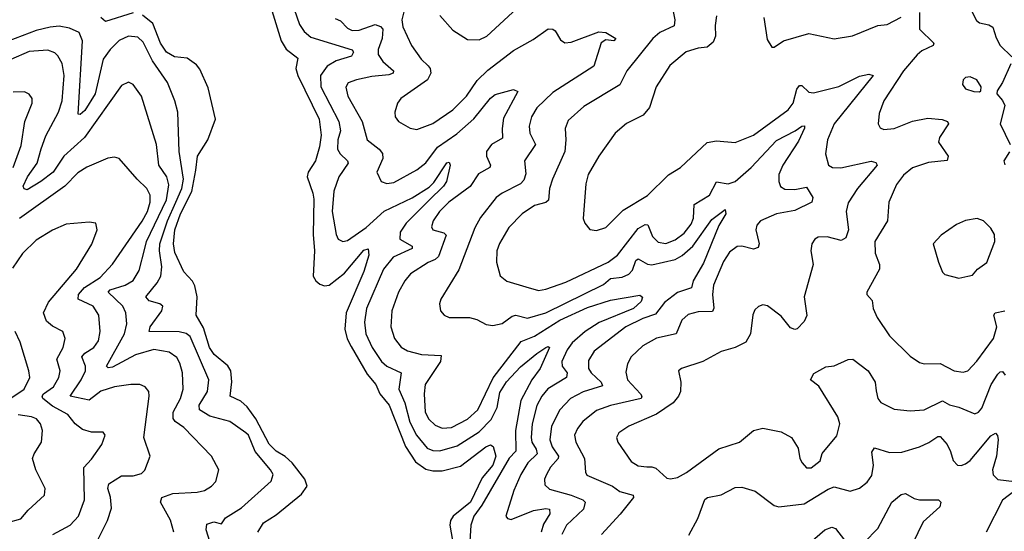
# Model space of a CAD drawing. Extents: x 1550320 to 1685906, y 509093 to 640511.
# Tile 359 of 532: x 1628723 to 1632993, y 590779 to 592996. Entities that reach past the tile are written whole.
import ezdxf

# ---------------------------------------------------------------- set-up
doc = ezdxf.new("R2010")
doc.units = 0

msp = doc.modelspace()

# ---------------------------------------------------------------- linework, layer by layer
at = {"layer": '0CON20XD'}
for points in [[(1632820, 593095), (1632872.1, 592992.1), (1632885, 592982.5), (1632925, 592974.2), (1632943.2, 592963.2), (1632957.2, 592917.2), (1632974.4, 592885), (1633025.6, 592835.6)], [(1629902.5, 593075), (1629936, 592976), (1629956.2, 592945), (1629985, 592920), (1630165, 592865.9), (1630170.8, 592855), (1630161.4, 592838.6), (1630095, 592818.1), (1630055.9, 592794.1), (1630027.6, 592755), (1630028.9, 592705), (1630107, 592555), (1630113.7, 592515), (1630102.1, 592475), (1630101.7, 592435), (1630113.5, 592415), (1630144.5, 592385), (1630147.1, 592375), (1630106.8, 592315), (1630085, 592252.5), (1630078.8, 592165), (1630095.5, 592065.5), (1630104.6, 592044.6), (1630125, 592034.4), (1630145, 592039.6), (1630225, 592095.3), (1630304, 592166), (1630425.2, 592224.8), (1630499.1, 592270.9), (1630519.6, 592290.4), (1630575, 592376.5), (1630585, 592378), (1630590, 592365), (1630574.1, 592295), (1630561.4, 592275), (1630497.7, 592212.3), (1630399.5, 592115), (1630373.7, 592075), (1630371.3, 592045), (1630425.6, 592015), (1630425.6, 592005), (1630343.1, 591966.9), (1630301.1, 591915), (1630226.7, 591745), (1630218.3, 591685), (1630224.3, 591635), (1630251.2, 591575), (1630291.6, 591515), (1630315, 591494.8), (1630377.1, 591465), (1630367.5, 591395), (1630393.3, 591335), (1630415, 591252.5), (1630443.5, 591195), (1630489.8, 591139.8), (1630515, 591129.5), (1630545, 591127.5), (1630620.2, 591149.8), (1630715, 591210.4), (1630767.2, 591262.8), (1630793.9, 591315), (1630805, 591381.1), (1630833.6, 591426.4), (1630895, 591491.6), (1630965, 591549.7), (1631005, 591576), (1631015, 591580), (1631020, 591575), (1630979.7, 591485), (1630944.6, 591435.4), (1630895.9, 591345), (1630873, 591215), (1630874.4, 591125.6), (1630845, 591095.3), (1630727.6, 590892.4), (1630692.5, 590845), (1630679.2, 590805), (1630674.8, 590735)], [(1630544.7, 593014.7), (1630601.1, 592951.1), (1630665, 592910.6), (1630715, 592908.9), (1630748.6, 592925), (1630898.1, 593061.9)], [(1631548.5, 593075), (1631564.4, 592995), (1631560.7, 592969.3), (1631498.8, 592941.2), (1631468.1, 592915), (1631356.2, 592775), (1631326.3, 592713.6), (1631169.9, 592620.1), (1631101.4, 592558.6), (1631088.9, 592525), (1631092.1, 592475), (1631086.8, 592425), (1631033.4, 592305), (1631021.3, 592265), (1631016.2, 592213.8), (1631005, 592203.9), (1630955, 592190.7), (1630901.8, 592155), (1630843.8, 592095), (1630803.1, 592026.9), (1630792.3, 591995), (1630790.4, 591945), (1630806.2, 591886.2), (1630835, 591862.7), (1630918.7, 591838.7), (1630972.7, 591822.7), (1631005, 591828.2), (1631091.5, 591858.5), (1631275, 591945.3), (1631315.9, 591975), (1631405, 592091.1), (1631435, 592107.9), (1631446.6, 592106.6), (1631466.7, 592056.7), (1631492.2, 592032.2), (1631525, 592026), (1631565, 592041.8), (1631605, 592071.6), (1631635, 592109.5), (1631645.3, 592135.3), (1631647.3, 592195), (1631714.3, 592235.7), (1631745, 592293.3), (1631795, 592284.1), (1631825, 592295.2), (1631894.7, 592355), (1632005, 592473.1), (1632085.9, 592514.1), (1632115, 592535.4), (1632126.3, 592536.3), (1632126.3, 592526.3), (1632100.9, 592469.1), (1632032, 592365), (1632015.4, 592325), (1632014.7, 592294.7), (1632022.6, 592272.6), (1632041.6, 592261.6), (1632085, 592259.7), (1632135, 592270), (1632163.1, 592225), (1632157.5, 592205), (1632085, 592169), (1632005, 592155.2), (1631935.6, 592125), (1631919.5, 592105), (1631915.4, 592085), (1631930, 592025), (1631925, 592009.2), (1631905, 592001.8), (1631855, 592014.6), (1631835, 592013.5), (1631801.8, 591988.2), (1631775, 591948.1), (1631731.6, 591845), (1631727.9, 591805), (1631733.5, 591746.5), (1631728, 591732), (1631665, 591730.6), (1631622, 591718), (1631595, 591694.4), (1631569.4, 591635), (1631485, 591615.3), (1631425, 591582.3), (1631375.4, 591535), (1631358.9, 591505), (1631350.9, 591469.1), (1631359.4, 591435), (1631415.3, 591375), (1631421.5, 591365), (1631417.5, 591355), (1631285.6, 591324.4), (1631225, 591302.2), (1631164.6, 591255), (1631142.3, 591225), (1631129.7, 591195), (1631134.7, 591165), (1631172.6, 591095), (1631176.7, 591035), (1631182.4, 591022.4), (1631293.8, 590973.9), (1631325, 590951.1), (1631384, 590935), (1631384.2, 590925), (1631327.2, 590852.8), (1631245.5, 590765)], [(1629215, 593025.7), (1629095, 592987.8), (1629075.7, 593005)], [(1629755.7, 590775), (1629781.1, 590815), (1629835, 590850.7), (1629945, 590939.4), (1629969.2, 590975), (1629960, 591005), (1629905.4, 591075.4), (1629875, 591102.3), (1629835, 591125.8), (1629805, 591156.6), (1629746.5, 591266.5), (1629708.9, 591318.9), (1629682.8, 591342.8), (1629636.4, 591365), (1629642.8, 591427.2), (1629638.8, 591475), (1629626.2, 591496.2), (1629566.9, 591545), (1629546, 591575), (1629520.3, 591660.3), (1629488.9, 591715), (1629492.3, 591795), (1629482.7, 591842.7), (1629472.8, 591862.8), (1629435, 591902.9), (1629396.5, 591986.5), (1629390.5, 592025), (1629396, 592085), (1629420.2, 592155), (1629469, 592251), (1629486.6, 592343.4), (1629494.7, 592405), (1629538.4, 592475), (1629572.1, 592565), (1629541.2, 592701.2), (1629505, 592781.5), (1629490, 592800), (1629449.1, 592829.1), (1629394.6, 592835.4), (1629360, 592855), (1629333.8, 592895), (1629300.1, 592980.1), (1629256.3, 593016.3)], [(1629816, 593036), (1629856.7, 592905), (1629878.6, 592868.6), (1629929.8, 592829.8), (1629921.2, 592785), (1629928.8, 592755), (1630021.4, 592565), (1630030.7, 592495), (1630023.5, 592445), (1630006.2, 592385), (1629974, 592336), (1629969.8, 592315), (1629994.8, 592245), (1629998.1, 592218.1), (1629996.2, 592065), (1630001.5, 591995), (1629996, 591885), (1630007.1, 591865), (1630025, 591849.6), (1630045, 591842.3), (1630065, 591846), (1630131.7, 591898.3), (1630215, 591997.3), (1630235, 592003.3), (1630236.9, 591975), (1630215.8, 591905), (1630138.3, 591725), (1630132.9, 591655), (1630142.9, 591612.9), (1630159.9, 591579.9), (1630230.3, 591460.3), (1630266.9, 591415), (1630285.2, 591375), (1630325, 591325.8), (1630396.7, 591146.7), (1630440.1, 591080.1), (1630485, 591048.1), (1630515, 591040.6), (1630555, 591040.2), (1630635, 591060.9), (1630745, 591145.5), (1630765, 591154), (1630776.7, 591146.7), (1630787.4, 591105), (1630775, 591065.4), (1630728.9, 591011.1), (1630677.8, 590905), (1630603.4, 590845), (1630591, 590825), (1630588.1, 590805), (1630605.4, 590705.4)], [(1630091, 593001), (1630115, 592990.8), (1630145, 592959.1), (1630165, 592950), (1630195, 592950.8), (1630265, 592974.8), (1630287.4, 592967.4), (1630298.3, 592955), (1630295.2, 592915), (1630277.4, 592867.4), (1630277.5, 592845), (1630297.8, 592815), (1630343.6, 592775), (1630342.5, 592765), (1630323.5, 592756.5), (1630249.8, 592750.2), (1630184.3, 592735.7), (1630148.1, 592721.9), (1630136.9, 592703.1), (1630146, 592665), (1630208.2, 592555), (1630230.4, 592475), (1630281.8, 592435), (1630296.6, 592416.6), (1630297.2, 592395), (1630272.5, 592335), (1630291.2, 592295), (1630315, 592286.9), (1630345, 592290.9), (1630445, 592345.3), (1630484.4, 592375.6), (1630535.6, 592444.4), (1630618.4, 592501.6), (1630693.2, 592566.8)], [(1630392, 593042), (1630379.6, 592995), (1630385.3, 592965), (1630422.2, 592885), (1630464.7, 592824.7), (1630495, 592796.7), (1630503.5, 592785), (1630506.2, 592765), (1630490.9, 592735), (1630375.8, 592655), (1630361.4, 592635), (1630350, 592595), (1630351.1, 592575), (1630365.7, 592555), (1630415.9, 592525.9), (1630445, 592519.6), (1630515, 592545.9), (1630600.8, 592605), (1630660, 592665), (1630706.7, 592733.3), (1630752.6, 592777.4), (1630865, 592862.1), (1630949.9, 592910.1), (1631015, 592956.9), (1631035, 592955.6), (1631045, 592948.1), (1631068.9, 592908.9), (1631086.4, 592896.4), (1631115, 592898.5), (1631235, 592943.5), (1631265, 592940.3), (1631308, 592915), (1631300, 592905), (1631265, 592908.2), (1631244.2, 592895.8), (1631212.3, 592795)], [(1631745, 593012.5), (1631738.7, 592971.3), (1631740.6, 592925), (1631731, 592899), (1631705, 592877.2), (1631665, 592872.5), (1631613.8, 592856.2), (1631542.9, 592797.1), (1631483.3, 592705), (1631454, 592616), (1631427.4, 592582.6), (1631355, 592546.5), (1631305, 592504.4), (1631234.6, 592405), (1631188.5, 592325), (1631178.5, 592285), (1631167.1, 592135), (1631174.3, 592114.3), (1631195, 592086.7), (1631225, 592081.9), (1631265, 592095.6), (1631339.4, 592170.6), (1631445, 592233.6), (1631536.1, 592323.9), (1631588.6, 592355), (1631705, 592464.4), (1631745, 592470.7), (1631825.4, 592464.6), (1631905, 592496.1), (1632055.4, 592605), (1632076.7, 592635), (1632093.3, 592695), (1632105, 592711.1), (1632115, 592711.5), (1632145, 592682.8), (1632165, 592679.7), (1632275, 592706.6), (1632365, 592751.7), (1632405, 592760), (1632424, 592755), (1632254.6, 592545), (1632226.2, 592475), (1632216.7, 592415), (1632230.8, 592365), (1632247.5, 592355), (1632284.6, 592354.6), (1632415, 592383.1), (1632435, 592377.1), (1632440.8, 592365), (1632356.8, 592265), (1632315, 592202), (1632306.9, 592165), (1632316.6, 592085), (1632305, 592051.1), (1632285, 592039.4), (1632225, 592055.6), (1632185.9, 592054.1), (1632171.2, 592045), (1632158, 592025), (1632153.1, 591995), (1632163.3, 591935), (1632125.5, 591795.5), (1632136.4, 591713.6), (1632125, 591688.8), (1632095, 591656.7), (1632085, 591653.3), (1632065, 591660), (1632025, 591710.8), (1631965.7, 591755.7), (1631945, 591760), (1631926.4, 591753.6), (1631911.7, 591738.3), (1631902.7, 591717.3), (1631891.9, 591635), (1631871.8, 591598.2), (1631825, 591575.5), (1631765, 591558.2), (1631685.3, 591514.7), (1631592.5, 591485), (1631580, 591475), (1631590.6, 591425), (1631588.2, 591385), (1631580.5, 591365), (1631556.4, 591335), (1631485, 591286.5), (1631364.2, 591235), (1631320.8, 591205), (1631310.8, 591185), (1631317.5, 591165), (1631375, 591082), (1631405, 591061.9), (1631442.4, 591057.6), (1631465, 591058.5), (1631481.9, 591051.9), (1631529.1, 591009.1), (1631545.6, 591005.6), (1631575, 591012.1), (1631615, 591033.2), (1631755, 591135.6), (1631845, 591165.8), (1631904.7, 591215.3), (1631945, 591226.2), (1632025, 591210.6), (1632070, 591185), (1632098.8, 591138.8), (1632105.8, 591095), (1632116, 591075), (1632134.4, 591054.4), (1632155, 591054.3), (1632195, 591083.8), (1632203.4, 591116.6), (1632267.1, 591192.9), (1632279.4, 591245), (1632270.6, 591275), (1632188.3, 591408.3), (1632152.5, 591435), (1632167, 591463), (1632218.3, 591491.7), (1632255, 591495.8), (1632315, 591523.6), (1632335.4, 591525.4), (1632401.9, 591475), (1632433.3, 591425), (1632436.9, 591386.9), (1632444.5, 591355), (1632456.7, 591336.7), (1632515, 591307.7), (1632585, 591300.4), (1632645, 591304.6), (1632725, 591343.8), (1632755, 591326.9), (1632795, 591317.3), (1632865, 591288.1), (1632880.8, 591295), (1632895, 591311.9), (1632935.2, 591414.8), (1632965, 591460), (1632975, 591470.6), (1632985, 591471.9), (1632997.1, 591455)], [(1631950, 593005), (1631965, 592910), (1631985, 592877.5), (1631995, 592877.5), (1632035.9, 592904.1), (1632145, 592935.8), (1632255, 592912.9), (1632335, 592925.8), (1632445, 592970.8), (1632485, 592975.7), (1632545, 593007.3)], [(1632625, 593027.5), (1632625.5, 592955), (1632686.7, 592895), (1632685, 592884.4), (1632635, 592860.7), (1632615, 592844.6), (1632555, 592774.4), (1632470.9, 592645), (1632449.7, 592589.7), (1632445.8, 592545), (1632455, 592528), (1632470.9, 592520.9), (1632515, 592524.7), (1632595, 592557.1), (1632660.9, 592569.1), (1632723.3, 592563.3), (1632746.2, 592555), (1632750.8, 592545), (1632711.5, 592485), (1632706.9, 592465), (1632750, 592405), (1632745, 592386), (1632663.4, 592376.6), (1632595, 592353.5), (1632555, 592322.2), (1632525, 592282), (1632491.8, 592205), (1632485.9, 592124.1), (1632430.9, 592035), (1632432.7, 591985), (1632451.5, 591935), (1632452.1, 591915), (1632396, 591815), (1632396.2, 591805), (1632419.1, 591779.1), (1632424.6, 591744.6), (1632441.9, 591705), (1632495.3, 591625.3), (1632585, 591538.1), (1632625, 591510), (1632645.9, 591504.1), (1632715, 591506.2), (1632775, 591473.8), (1632815, 591469.1), (1632834, 591475), (1632873.7, 591516.4), (1632946, 591615), (1632959.7, 591665), (1632947.7, 591715), (1632953.8, 591726.2), (1632995, 591733.9)], [(1629547.3, 590735), (1629531.8, 590785), (1629535, 590809.2), (1629565, 590820), (1629598.8, 590811.2), (1629615, 590836.5), (1629685, 590881.2), (1629813.8, 590996.2), (1629822.5, 591025), (1629811.5, 591045), (1629744.7, 591125), (1629715.3, 591195), (1629704.4, 591205), (1629634.4, 591255), (1629547.8, 591277.8), (1629502.5, 591305), (1629501.4, 591325), (1629537.3, 591385), (1629543.3, 591435), (1629462.8, 591622.8), (1629445, 591635.9), (1629415, 591642.8), (1629284.4, 591645), (1629288.4, 591665), (1629340, 591735), (1629344.3, 591754.3), (1629331.2, 591765), (1629285, 591778.2), (1629269.6, 591795), (1629320, 591855), (1629335.7, 591885), (1629339.4, 591925), (1629329.7, 591995), (1629331.6, 592025), (1629364.5, 592125), (1629400.1, 592205), (1629425.6, 592265), (1629433.2, 592305), (1629414.8, 592425), (1629409.6, 592595), (1629396.5, 592645), (1629363.5, 592723.5), (1629298.5, 592818.5), (1629259.1, 592899.1), (1629235, 592920.7), (1629195, 592925.3), (1629155, 592906), (1629115, 592867.1), (1629085.2, 592824.8), (1629050.7, 592675), (1629005, 592602.2), (1628985, 592586), (1628976.7, 592586.7), (1628995.2, 592905.2), (1628980.5, 592940.5), (1628938.8, 592958.8), (1628895, 592967.7), (1628855, 592964.1), (1628795, 592949.6), (1628673.7, 592903.7)], [(1629390.9, 590775), (1629376.9, 590826.9), (1629334.4, 590905), (1629339.4, 590925), (1629387.1, 590942.9), (1629492.3, 590947.7), (1629524.1, 590955.9), (1629555.3, 590974.7), (1629574.3, 590995), (1629587.1, 591045), (1629554.3, 591105), (1629435, 591228.5), (1629397.5, 591255), (1629388.2, 591268.2), (1629388.4, 591295), (1629420.9, 591355), (1629431.6, 591395), (1629428.8, 591465), (1629417.9, 591507.9), (1629405, 591532.2), (1629372, 591555), (1629305, 591566.3), (1629225, 591543.5), (1629125, 591490.6), (1629106.8, 591486.8), (1629100, 591495), (1629177, 591635), (1629188.3, 591678.3), (1629183.5, 591725), (1629170, 591755), (1629107.1, 591815), (1629114.9, 591825.1), (1629180, 591845), (1629215, 591866.2), (1629241.1, 591908.9), (1629266, 592004), (1629272.8, 592035), (1629359.2, 592215), (1629370.5, 592280.5), (1629361.4, 592315), (1629327.1, 592365), (1629316.7, 592455), (1629250.8, 592665), (1629215, 592716), (1629195, 592725.8), (1629165, 592710.8), (1629003.8, 592486.2), (1628915, 592405.2), (1628868, 592335), (1628815, 592294.3), (1628755, 592258.5), (1628742.7, 592262.7), (1628738.9, 592275), (1628757.7, 592315), (1628798.9, 592375), (1628815.8, 592435.8), (1628836.9, 592493.1), (1628892.2, 592595), (1628906.8, 592645), (1628916.2, 592755), (1628906.8, 592806.8), (1628889.3, 592839.3), (1628875, 592852.5), (1628845, 592863.8), (1628765, 592858.1), (1628685, 592824.2)], [(1631212.3, 592795), (1631035, 592680.9), (1630965, 592613.5), (1630942.9, 592575), (1630932.2, 592535), (1630935.9, 592505), (1630959.3, 592455), (1630912.7, 592385), (1630917.5, 592327.5), (1630910, 592300), (1630895, 592285.3), (1630815, 592244.6), (1630788.9, 592225), (1630721, 592139), (1630696.6, 592093.4), (1630627.4, 591912.6), (1630550, 591785), (1630544.3, 591765), (1630548, 591735), (1630563.8, 591715), (1630585, 591705.7), (1630674.2, 591705.8), (1630705, 591697.1), (1630745.6, 591675.6), (1630775, 591671.4), (1630815, 591680), (1630858.4, 591711.6), (1630875, 591716.2), (1630925, 591701.9), (1631005, 591726), (1631255, 591849.2), (1631285.5, 591874.5), (1631335, 591880.5), (1631365, 591893.5), (1631379.8, 591910.2), (1631395, 591952.7), (1631405, 591959.1), (1631445, 591937), (1631465, 591933.2), (1631565, 591957.2), (1631595.3, 591974.7), (1631642.6, 592015), (1631725, 592130), (1631783, 592173), (1631785.5, 592155), (1631755.5, 592104.5), (1631688.8, 591941.2), (1631643.5, 591865), (1631636.5, 591833.5), (1631575, 591813.3), (1631519.7, 591770.3), (1631480.2, 591719.8), (1631425, 591701.1), (1631352.1, 591665), (1631215, 591559.5), (1631190.3, 591519.7), (1631189.4, 591485), (1631200.6, 591465), (1631244.6, 591425), (1631250.2, 591409.8), (1631166.6, 591383.4), (1631112.1, 591355), (1631065, 591305.5), (1631029.3, 591235), (1631021.7, 591175), (1631032.5, 591145), (1631060, 591105), (1631058.4, 591095), (1631025, 591056.2), (1631007.2, 591025), (1630999.3, 591005), (1631000.3, 590980.3), (1631021.2, 590961.2), (1631115, 590935.2), (1631165.6, 590915.6), (1631175.3, 590905), (1631168.2, 590875), (1631095, 590805.4), (1631074.7, 590765)], [(1633021.5, 592805), (1632985.6, 592724.4), (1632961.7, 592688.3), (1632960, 592675), (1632985.5, 592645.5), (1632994.4, 592625), (1632974.4, 592544.4), (1633018, 592455)], [(1632885, 592683.8), (1632891.7, 592688.3), (1632892.5, 592705), (1632873.3, 592735), (1632845, 592748), (1632825, 592746), (1632813.8, 592735), (1632811.2, 592715), (1632825, 592696.7), (1632860, 592685), (1632885, 592683.8)], [(1628694.5, 592355), (1628729.4, 592450.6), (1628746.2, 592555), (1628776.7, 592635), (1628776.9, 592655), (1628765, 592674), (1628743.4, 592683.4), (1628695, 592682.7)], [(1630693.2, 592566.8), (1630765, 592656.5), (1630785, 592671.9), (1630865, 592693.8), (1630883.3, 592685), (1630821.2, 592568.8), (1630814.8, 592525), (1630817.1, 592482.9), (1630769.1, 592455), (1630747.1, 592425), (1630746.9, 592405), (1630764.6, 592365), (1630761.9, 592355), (1630712.3, 592327.7), (1630676.2, 592273.8), (1630584.1, 592205), (1630544.2, 592165), (1630516.6, 592125), (1630508.3, 592098.3), (1630514.4, 592085), (1630562.7, 592072.7), (1630572.7, 592062.7), (1630539.5, 591970.5), (1630525, 591956.2), (1630495, 591944.1), (1630417.9, 591895), (1630393.3, 591865), (1630365.9, 591815), (1630337.5, 591735), (1630332.5, 591665), (1630348.8, 591615), (1630377, 591577), (1630405, 591560.3), (1630465, 591545.3), (1630550.5, 591540.5), (1630548.4, 591515), (1630482, 591415), (1630477.1, 591375), (1630482.1, 591295), (1630497.2, 591265), (1630525, 591239.1), (1630555, 591226.5), (1630595, 591229), (1630665, 591264.8), (1630710.5, 591305), (1630776.2, 591443.8), (1630897.9, 591602.1), (1630955, 591624.5), (1631065, 591693.9), (1631185, 591748.8), (1631285, 591780.7), (1631412.1, 591802.1), (1631424.1, 591794.1), (1631418.8, 591775), (1631384.6, 591745), (1631235.9, 591684.1), (1631175, 591645.2), (1631118.5, 591595), (1631097, 591565), (1631074.8, 591515), (1631075.3, 591495), (1631097.9, 591465), (1631094.7, 591445), (1631013, 591397), (1630986.8, 591365), (1630965.8, 591324.2), (1630945.6, 591245), (1630940.6, 591185), (1630943.5, 591165), (1630962.6, 591135), (1630967.4, 591115), (1630926.2, 591075), (1630895.8, 591025), (1630865.9, 590955), (1630831.9, 590845), (1630838, 590835), (1630855, 590830.5), (1630950.9, 590869.1), (1631005, 590878.1), (1631020, 590875), (1631021.7, 590855), (1630995, 590809.1), (1630984.4, 590775)], [(1633015.8, 592424.2), (1632991.2, 592385), (1632995, 592367.5)], [(1629065.7, 591715.7), (1629042.5, 591755), (1628976.4, 591785), (1628978.3, 591805), (1629003.7, 591835), (1629071.7, 591878.3), (1629125, 591937.3), (1629255, 592123.2), (1629277, 592165), (1629289.3, 592205), (1629289.2, 592235), (1629275.2, 592265.2), (1629232.5, 592305), (1629155, 592394.2), (1629135, 592400.8), (1629105, 592395.8), (1629015, 592357.5), (1628975, 592332.5), (1628918.8, 592275), (1628722.8, 592135)], [(1628866.7, 590765), (1628942.2, 590805), (1628978.9, 590845), (1629003.6, 590915), (1629000.8, 591055), (1629035, 591091.4), (1629079.2, 591155), (1629093.8, 591195), (1629085, 591208.8), (1629035, 591207.8), (1628995, 591220), (1628964.3, 591244.3), (1628931.8, 591285), (1628865, 591320.8), (1628823.2, 591355), (1628820.8, 591365), (1628826.7, 591375), (1628870.3, 591405), (1628892.9, 591445), (1628899.3, 591475), (1628884.6, 591525), (1628911.3, 591575), (1628920, 591615), (1628910.8, 591645), (1628865, 591667.8), (1628840, 591690), (1628826.8, 591725), (1628847.5, 591772.5), (1628970, 591915), (1629036.3, 592023.7), (1629059.2, 592085), (1629054, 592114), (1629025, 592118.6), (1628925, 592110.6), (1628866.2, 592083.8), (1628795, 592040.8), (1628735, 591982.9), (1628691.4, 591918.6)], [(1632795, 591876.2), (1632835, 591884), (1632855, 591888.8), (1632876.7, 591915), (1632916.8, 591943.2), (1632951.2, 592035), (1632950, 592065), (1632935, 592092.5), (1632902.5, 592125), (1632875, 592134), (1632825, 592125.8), (1632785, 592108), (1632718.3, 592061.7), (1632684.6, 592025), (1632706.7, 591945), (1632725, 591902.5), (1632735, 591892.5), (1632795, 591876.2)], [(1629060.5, 590739.5), (1629103.6, 590825), (1629120.7, 590879.3), (1629117.4, 590927.4), (1629105.4, 590965), (1629110.4, 590985), (1629165, 591019.2), (1629215, 591019.2), (1629250.9, 591029.1), (1629266.4, 591043.6), (1629289.4, 591105), (1629261.7, 591185), (1629284.5, 591365), (1629283.1, 591385), (1629268, 591405), (1629244.6, 591414.6), (1629205.4, 591415.4), (1629135, 591404.6), (1629075, 591385.8), (1629025, 591347.2), (1628941.5, 591365), (1628990, 591435), (1629008, 591475), (1629008.5, 591495), (1628992.1, 591535), (1629005, 591550.5), (1629044.8, 591575.2), (1629064.7, 591605), (1629072, 591645), (1629065.7, 591715.7)], [(1628640.7, 591325), (1628742.1, 591395), (1628766.9, 591445), (1628762.9, 591475), (1628725, 591598), (1628703.3, 591645)], [(1628666, 590815), (1628727.7, 590832.3), (1628759.5, 590870.5), (1628830.8, 590935), (1628834.3, 590965), (1628793.8, 591045), (1628779.4, 591095), (1628785.7, 591115), (1628817.5, 591165), (1628821.5, 591215), (1628813.6, 591245), (1628795.8, 591265.8), (1628775, 591275.3), (1628716, 591284)], [(1631625, 590762.5), (1631664.2, 590835), (1631693.5, 590916.5), (1631706.2, 590925), (1631765, 590936.5), (1631825, 590968.8), (1631855, 590969.5), (1631913, 590953), (1631995, 590890.6), (1632015, 590884.5), (1632125, 590898.4), (1632228.6, 590961.4), (1632255, 590971.1), (1632325, 590952.7), (1632364.7, 590965.3), (1632398.8, 590991.2), (1632418.8, 591021.2), (1632425.2, 591065), (1632418.1, 591121.9), (1632429.2, 591140.8), (1632495, 591121), (1632548.1, 591121.9), (1632624.7, 591145.3), (1632665, 591163.1), (1632705, 591190), (1632715, 591190), (1632744.5, 591155), (1632760, 591125), (1632770.6, 591085), (1632790, 591065), (1632805, 591063.5), (1632825, 591071.8), (1632845, 591085.5), (1632867.2, 591112.8), (1632935, 591192.5), (1632955, 591203.5), (1632963.5, 591193.5), (1632966.5, 591175), (1632958.4, 591105), (1632942.1, 591045), (1632945, 591022.9), (1632965, 591003.8), (1633036.7, 590995)], [(1633063.8, 590975), (1632985, 590914.3), (1632914.3, 590775)], [(1632385, 590730.8), (1632445, 590790.6), (1632505, 590904.4), (1632545, 590938.1), (1632565, 590942.9), (1632601.5, 590921.5), (1632625, 590915.4), (1632707.5, 590915), (1632718, 590905), (1632713.1, 590885), (1632640.7, 590819.3), (1632594.6, 590725)], [(1632139.8, 590720.2), (1632215, 590785.5), (1632245, 590796.9), (1632261.3, 590791.3), (1632299.7, 590739.7)]]:
    msp.add_lwpolyline(points, dxfattribs=at)

doc.saveas('drawing.dxf')
